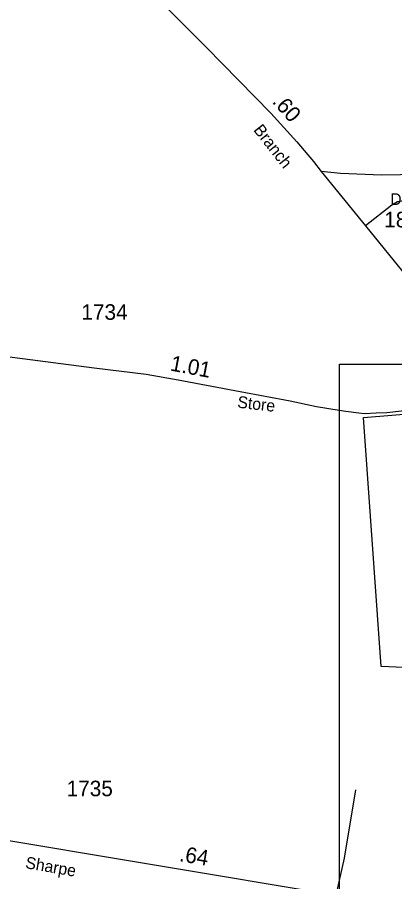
# Model space of a CAD drawing. Extents: x 2220236 to 2384410, y 720751 to 894131.
# Drawn here: x 2340787 to 2343823, y 771636 to 778583 of the extents above; entities that cross this region are included whole.
import ezdxf

# ---------------------------------------------------------------- set-up
doc = ezdxf.new("R2010")
doc.units = 0
doc.layers.add('Default', color=7, linetype='Continuous')

msp = doc.modelspace()

# ---------------------------------------------------------------- linework, layer by layer
at = {"layer": 'Default'}
for points in [[(2341804.4, 778845.9), (2342310.2, 778340.1), (2342826.4, 777812.6), (2343035, 777581.8), (2343094.2, 777511.8), (2343168.2, 777423), (2343230, 777342.3), (2343589, 776908.1), (2343923.8, 776494.2)], [(2345630.2, 777258.4), (2345620.4, 777238.4), (2345598.6, 777224.1), (2345568.7, 777211.7), (2345532.7, 777215.4), (2345486.6, 777232.7), (2345416.1, 777271.9), (2345355.8, 777295.2), (2345287.6, 777302.4), (2345197.8, 777297.4), (2345054.2, 777275.5), (2344908.1, 777277.7), (2344544.1, 777297.5), (2344175.9, 777323.1), (2343715.5, 777314), (2343386, 777327.4), (2343230, 777342.3)], [(2344018.4, 777115.3), (2343941.3, 777117.9), (2343919.8, 777116.6), (2343898.4, 777112.8), (2343878.2, 777106.5), (2343844, 777100.2), (2343799.8, 777073.6), (2343589, 776908.1)], [(2340618.6, 775866.7), (2341405.5, 775766.2), (2341824.6, 775713.9), (2342081.5, 775668.1), (2342579.8, 775574.6), (2342981.9, 775500.6), (2343192.6, 775453.8), (2343376.8, 775426.1), (2343430.4, 775416.8), (2343533, 775404.2), (2343578.5, 775398.4), (2343674.3, 775403.5), (2343758.6, 775408), (2343876.8, 775420.7), (2343958.1, 775428.1), (2344087.3, 775448.4), (2344128.5, 775454.8), (2344147.5, 775457.9), (2344489.2, 775535.3), (2344592.8, 775566.5), (2344646.5, 775587.1)], [(2343378.3, 775794), (2349484, 775794), (2349484, 768196.9), (2343378.3, 768196.9), (2343378.3, 775794)], [(2344625.5, 773325.3), (2343715, 773366.2), (2343571, 775366.8), (2344060.8, 775407.1)], [(2344625.5, 773325.3), (2343715, 773366.2), (2343571, 775366.8), (2344060.8, 775407.1)], [(2343353.1, 771527.4), (2343417.6, 771824.9), (2343510.8, 772374.7)], [(2340458.3, 772010.4), (2343353.1, 771527.4), (2343572.9, 771495.1), (2343811.7, 771450.9)]]:
    msp.add_lwpolyline(points, dxfattribs=at)

# ---------------------------------------------------------------- texts
for s, height, rotation, p in [('.60', 125, 312.10169, (2342831.2, 777900.6)), ('  Branch ', 95, 308.21767, (2342638.4, 777731.5)), ('1.01', 125, 349.36901, (2342011.6, 775744.8)), ('Store', 95, 353.49161, (2342553.6, 775446.3)), ('.64', 125, 350.52777, (2342085.2, 771802.3)), ('Sharpe', 95, 350.17012, (2340847.1, 771745.8))]:
    msp.add_text(s, height=height, rotation=rotation, dxfattribs=at).set_placement(p)
for s, height, p in [('Davis Way', 95, (2343786.5, 777074)), ('1860', 125, (2343738.6, 776894.6)), ('1734', 125, (2341302.5, 776151.7)), ('1735', 125, (2341183.7, 772323.1))]:
    msp.add_text(s, height=height, dxfattribs=at).set_placement(p)

doc.saveas('drawing.dxf')
